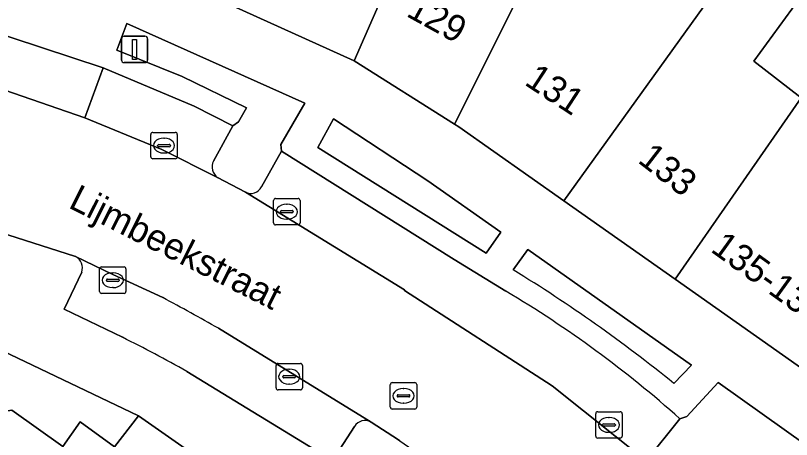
# Model space of a CAD drawing. Extents: x 159888 to 160761, y 384031 to 384750.
# Drawn here: x 160388.1 to 160417.48, y 384435.69 to 384451.73 of the extents above; entities that cross this region are included whole.
import ezdxf

# ---------------------------------------------------------------- set-up
doc = ezdxf.new("R2010")
doc.units = 0
for name, color, linetype in [('IMGEO_Erf', 7, 'Continuous'), ('IMGEO_Groenvoorziening', 7, 'Continuous'), ('IMGEO_Kolk', 7, 'Continuous'), ('IMGEO_Lichtmast', 7, 'Continuous'), ('IMGEO_Openbare_ruimte_label', 7, 'Continuous'), ('IMGEO_Pand', 7, 'Continuous'), ('IMGEO_Pand_nummerreeks', 7, 'Continuous'), ('IMGEO_Parkeervlak_open', 7, 'Continuous'), ('IMGEO_Rijbaan_lokaal_open', 7, 'Continuous'), ('IMGEO_Rioolput', 7, 'Continuous'), ('IMGEO_Voetpad_open', 7, 'Continuous')]:
    doc.layers.add(name, color=color, linetype=linetype)

msp = doc.modelspace()

# ---------------------------------------------------------------- linework, layer by layer
at = {"layer": 'IMGEO_Erf'}
msp.add_lwpolyline([(160419.174, 384454.282), (160416.049, 384450.003), (160417.841, 384448.611)], dxfattribs=at)
msp.add_lwpolyline([(160389.24, 384425.31), (160389.786, 384426.116), (160388.64, 384426.892), (160387.592, 384425.346), (160384.589, 384427.381), (160384.235, 384426.903), (160380.897, 384429.533), (160386.264, 384436.508), (160387.964, 384436.795), (160389.885, 384435.424), (160390.547, 384436.352), (160391.848, 384435.413), (160392.752, 384436.58), (160387.602, 384439.041), (160372.969, 384420.438), (160382.143, 384413.786), (160384.006, 384416.119), (160387.956, 384412.964), (160386.24, 384410.816), (160389.261, 384408.625), (160395.299, 384416.953), (160389.279, 384421.318), (160391.429, 384423.585)], close=True, dxfattribs=at)
at = {"layer": 'IMGEO_Groenvoorziening'}
for points in [[(160397.414, 384445.245), (160398.169, 384446.596), (160398.147, 384446.855), (160399.049, 384448.408), (160392.312, 384451.43), (160391.932, 384450.413), (160394.404, 384449.418), (160396.849, 384448.237), (160396.548, 384447.712), (160396.329, 384447.56)], [(160396.329, 384447.56), (160395.594, 384446.221)], [(160395.751, 384445.594), (160396.803, 384445.049)], [(160413.03, 384437.806), (160413.691, 384438.502), (160407.501, 384442.881), (160406.948, 384442.103)], [(160402.647, 384435.638), (160402.599, 384435.671), (160401.566, 384436.343)], [(160400.933, 384436.178), (160400.105, 384434.892), (160400.198, 384434.602), (160400.91, 384434.145), (160401.497, 384433.729), (160401.776, 384433.791), (160402.727, 384435.05)]]:
    msp.add_lwpolyline(points, dxfattribs=at)
for points in [[(160405.923, 384442.741), (160406.474, 384443.528), (160403.711, 384445.48), (160400.141, 384447.814), (160399.54, 384446.74)], [(160413.255, 384436.472), (160411.98, 384434.883), (160412.745, 384434.274), (160414.458, 384432.998), (160415.329, 384432.331), (160415.468, 384432.225), (160416.553, 384431.409), (160419.706, 384434.291), (160414.703, 384437.839), (160413.518, 384436.561)]]:
    msp.add_lwpolyline(points, close=True, dxfattribs=at)
for centre, radius, start, end in [((160396.062, 384446.005), 0.516, 155.255, 232.8605), ((160397.012, 384445.448), 0.45, 242.3348, 333.2362), ((160377.235, 384393.594), 56.885, 51.0054, 58.5113), ((160401.336, 384435.93), 0.473, 60.8623, 148.3574)]:
    msp.add_arc(centre, radius, start, end, dxfattribs=at)
at = {"layer": 'IMGEO_Kolk'}
for p, q in [((160393.222, 384446.381), (160393.222, 384447.233)), ((160393.297, 384447.307), (160394.149, 384447.307)), ((160394.223, 384447.233), (160394.223, 384446.381)), ((160393.524, 384446.85), (160393.922, 384446.85)), ((160393.71, 384447.087), (160393.735, 384447.087)), ((160393.481, 384446.801), (160393.481, 384446.813)), ((160393.919, 384446.764), (160393.521, 384446.764)), ((160393.965, 384446.813), (160393.965, 384446.801)), ((160394.149, 384446.307), (160393.297, 384446.307)), ((160393.733, 384446.527), (160393.708, 384446.527)), ((160397.946, 384444.806), (160398.798, 384444.806)), ((160397.871, 384443.88), (160397.871, 384444.732)), ((160398.359, 384444.586), (160398.384, 384444.586)), ((160398.872, 384444.732), (160398.872, 384443.88)), ((160398.13, 384444.3), (160398.13, 384444.312)), ((160398.568, 384444.263), (160398.17, 384444.263)), ((160398.173, 384444.349), (160398.571, 384444.349)), ((160398.614, 384444.312), (160398.614, 384444.3)), ((160398.382, 384444.026), (160398.357, 384444.026)), ((160398.798, 384443.806), (160397.946, 384443.806)), ((160391.281, 384441.288), (160391.281, 384442.14)), ((160391.356, 384442.214), (160392.208, 384442.214)), ((160392.282, 384442.14), (160392.282, 384441.288)), ((160391.769, 384441.994), (160391.794, 384441.994)), ((160391.54, 384441.708), (160391.54, 384441.72)), ((160391.978, 384441.671), (160391.58, 384441.671)), ((160391.583, 384441.757), (160391.981, 384441.757)), ((160392.024, 384441.72), (160392.024, 384441.708)), ((160391.792, 384441.434), (160391.767, 384441.434)), ((160392.208, 384441.214), (160391.356, 384441.214)), ((160397.963, 384437.638), (160397.963, 384438.49)), ((160398.038, 384438.564), (160398.89, 384438.564)), ((160398.451, 384438.344), (160398.476, 384438.344)), ((160398.964, 384438.49), (160398.964, 384437.638)), ((160398.222, 384438.058), (160398.222, 384438.07)), ((160398.66, 384438.021), (160398.262, 384438.021)), ((160398.265, 384438.107), (160398.663, 384438.107)), ((160398.706, 384438.07), (160398.706, 384438.058)), ((160398.474, 384437.784), (160398.449, 384437.784)), ((160398.89, 384437.564), (160398.038, 384437.564)), ((160410.068, 384435.812), (160410.068, 384436.664)), ((160410.143, 384436.738), (160410.995, 384436.738)), ((160411.069, 384436.664), (160411.069, 384435.812)), ((160410.37, 384436.281), (160410.768, 384436.281)), ((160410.556, 384436.518), (160410.581, 384436.518)), ((160410.327, 384436.232), (160410.327, 384436.244)), ((160410.765, 384436.195), (160410.367, 384436.195)), ((160410.579, 384435.958), (160410.554, 384435.958)), ((160410.811, 384436.244), (160410.811, 384436.232)), ((160410.995, 384435.738), (160410.143, 384435.738))]:
    msp.add_line(p, q, dxfattribs=at)
for points in [[(160393.222, 384446.381), (160393.222, 384447.233)], [(160393.297, 384447.307), (160394.149, 384447.307)], [(160394.223, 384447.233), (160394.223, 384446.381)], [(160394.149, 384446.307), (160393.297, 384446.307)], [(160397.946, 384444.806), (160398.798, 384444.806)], [(160397.871, 384443.88), (160397.871, 384444.732)], [(160398.872, 384444.732), (160398.872, 384443.88)], [(160398.798, 384443.806), (160397.946, 384443.806)], [(160391.281, 384441.288), (160391.281, 384442.14)], [(160391.356, 384442.214), (160392.208, 384442.214)], [(160392.282, 384442.14), (160392.282, 384441.288)], [(160392.208, 384441.214), (160391.356, 384441.214)], [(160397.963, 384437.638), (160397.963, 384438.49)], [(160398.038, 384438.564), (160398.89, 384438.564)], [(160398.964, 384438.49), (160398.964, 384437.638)], [(160398.89, 384437.564), (160398.038, 384437.564)], [(160410.068, 384435.812), (160410.068, 384436.664)], [(160410.143, 384436.738), (160410.995, 384436.738)], [(160411.069, 384436.664), (160411.069, 384435.812)], [(160410.995, 384435.738), (160410.143, 384435.738)]]:
    msp.add_lwpolyline(points, dxfattribs=at)
for centre, radius, start, end in [((160393.299, 384447.231), 0.0765, 91.552, 178.448), ((160393.299, 384447.231), 0.0765, 91.552, 178.448), ((160394.147, 384447.231), 0.0765, 1.552, 88.448), ((160394.147, 384447.231), 0.0765, 1.552, 88.448), ((160393.521, 384446.81), 0.0403, 85.8775, 175.7526), ((160393.926, 384446.812), 0.0386, 1.7309, 96.639), ((160393.518, 384446.8), 0.0366, 178.938, 274.7102), ((160393.922, 384446.807), 0.043, 264.8664, 352.4533), ((160393.299, 384446.383), 0.0765, 181.552, 268.448), ((160393.299, 384446.383), 0.0765, 181.552, 268.448), ((160394.147, 384446.383), 0.0765, 271.552, 358.448), ((160394.147, 384446.383), 0.0765, 271.552, 358.448), ((160397.948, 384444.73), 0.0765, 91.552, 178.448), ((160397.948, 384444.73), 0.0765, 91.552, 178.448), ((160398.796, 384444.73), 0.0765, 1.552, 88.448), ((160398.796, 384444.73), 0.0765, 1.552, 88.448), ((160398.17, 384444.309), 0.0403, 85.8775, 175.7526), ((160398.167, 384444.299), 0.0366, 178.938, 274.7102), ((160398.571, 384444.306), 0.043, 264.8664, 352.4533), ((160398.575, 384444.311), 0.0386, 1.7309, 96.639), ((160397.948, 384443.882), 0.0765, 181.552, 268.448), ((160397.948, 384443.882), 0.0765, 181.552, 268.448), ((160398.796, 384443.882), 0.0765, 271.552, 358.448), ((160398.796, 384443.882), 0.0765, 271.552, 358.448), ((160391.358, 384442.138), 0.0765, 91.552, 178.448), ((160391.358, 384442.138), 0.0765, 91.552, 178.448), ((160392.206, 384442.138), 0.0765, 1.552, 88.448), ((160392.206, 384442.138), 0.0765, 1.552, 88.448), ((160391.58, 384441.717), 0.0403, 85.8775, 175.7526), ((160391.577, 384441.707), 0.0366, 178.938, 274.7102), ((160391.981, 384441.714), 0.043, 264.8664, 352.4533), ((160391.985, 384441.719), 0.0386, 1.7309, 96.639), ((160391.358, 384441.29), 0.0765, 181.552, 268.448), ((160391.358, 384441.29), 0.0765, 181.552, 268.448), ((160392.206, 384441.29), 0.0765, 271.552, 358.448), ((160392.206, 384441.29), 0.0765, 271.552, 358.448), ((160398.04, 384438.488), 0.0765, 91.552, 178.448), ((160398.04, 384438.488), 0.0765, 91.552, 178.448), ((160398.888, 384438.488), 0.0765, 1.552, 88.448), ((160398.888, 384438.488), 0.0765, 1.552, 88.448), ((160398.262, 384438.067), 0.0403, 85.8775, 175.7526), ((160398.259, 384438.057), 0.0366, 178.938, 274.7102), ((160398.663, 384438.064), 0.043, 264.8664, 352.4533), ((160398.667, 384438.069), 0.0386, 1.7309, 96.639), ((160398.04, 384437.64), 0.0765, 181.552, 268.448), ((160398.04, 384437.64), 0.0765, 181.552, 268.448), ((160398.888, 384437.64), 0.0765, 271.552, 358.448), ((160398.888, 384437.64), 0.0765, 271.552, 358.448), ((160410.145, 384436.662), 0.0765, 91.552, 178.448), ((160410.145, 384436.662), 0.0765, 91.552, 178.448), ((160410.993, 384436.662), 0.0765, 1.552, 88.448), ((160410.993, 384436.662), 0.0765, 1.552, 88.448), ((160410.367, 384436.241), 0.0403, 85.8775, 175.7526), ((160410.772, 384436.243), 0.0386, 1.7309, 96.639), ((160410.364, 384436.231), 0.0366, 178.938, 274.7102), ((160410.768, 384436.238), 0.043, 264.8664, 352.4533), ((160410.145, 384435.814), 0.0765, 181.552, 268.448), ((160410.145, 384435.814), 0.0765, 181.552, 268.448), ((160410.993, 384435.814), 0.0765, 271.552, 358.448), ((160410.993, 384435.814), 0.0765, 271.552, 358.448)]:
    msp.add_arc(centre, radius, start, end, dxfattribs=at)
for centre, major_axis, ratio, start_param, end_param in [((160393.709, 384446.807), (-0.387, 0.002), 0.722429, 4.712389, 7.853982), ((160393.734, 384446.807), (-0.39, 0.002), 0.717154, 1.570796, 4.712389), ((160398.358, 384444.306), (-0.387, 0.002), 0.722429, 4.712389, 7.853982), ((160398.383, 384444.306), (-0.39, 0.002), 0.717154, 1.570796, 4.712389), ((160391.768, 384441.714), (-0.387, 0.002), 0.722429, 4.712389, 7.853982), ((160391.793, 384441.714), (-0.39, 0.002), 0.717154, 1.570796, 4.712389), ((160398.45, 384438.064), (-0.387, 0.002), 0.722429, 4.712389, 7.853982), ((160398.475, 384438.064), (-0.39, 0.002), 0.717154, 1.570796, 4.712389), ((160410.555, 384436.238), (-0.387, 0.002), 0.722429, 4.712389, 7.853982), ((160410.58, 384436.238), (-0.39, 0.002), 0.717154, 1.570796, 4.712389)]:
    msp.add_ellipse(centre, major_axis=major_axis, ratio=ratio, start_param=start_param, end_param=end_param, dxfattribs=at)
at = {"layer": 'IMGEO_Lichtmast'}
for p, q in [((160392.211, 384450.946), (160393.001, 384450.946)), ((160393.001, 384450.946), (160392.211, 384450.946)), ((160392.111, 384450.046), (160392.111, 384450.846)), ((160392.111, 384450.846), (160392.111, 384450.046)), ((160393.101, 384450.846), (160393.101, 384450.046)), ((160393.101, 384450.046), (160393.101, 384450.846)), ((160393.001, 384449.946), (160392.211, 384449.946)), ((160392.211, 384449.946), (160393.001, 384449.946))]:
    msp.add_line(p, q, dxfattribs=at)
msp.add_lwpolyline([(160392.531, 384450.821), (160392.681, 384450.821), (160392.681, 384450.071), (160392.531, 384450.071), (160392.531, 384450.821)], dxfattribs=at)
for centre, start, end in [((160392.211, 384450.846), 90, 180), ((160392.211, 384450.846), 90, 180), ((160393.001, 384450.846), 0, 90), ((160393.001, 384450.846), 360, 90), ((160392.211, 384450.046), 180, 270), ((160392.211, 384450.046), 180, 270), ((160393.001, 384450.046), 270, 0), ((160393.001, 384450.046), 270, 0)]:
    msp.add_arc(centre, 0.1, start, end, dxfattribs=at)
at = {"layer": 'IMGEO_Pand'}
for points in [[(160404.201, 384457.502), (160404.467, 384457.364), (160404.534, 384457.51), (160402.288, 384458.537), (160404.478, 384463.466), (160401.916, 384464.605), (160396.318, 384452.101), (160400.928, 384450.02)], [(160409.786, 384457.72), (160410.776, 384459.876), (160411.111, 384460.367), (160408.727, 384461.562), (160407.579, 384459.272), (160405.727, 384460.119), (160404.534, 384457.51), (160404.467, 384457.364), (160404.201, 384457.502), (160400.928, 384450.02), (160404.724, 384447.614)], [(160417.099, 384456.165), (160415.075, 384457.615), (160413.207, 384455.078), (160409.786, 384457.72), (160404.724, 384447.614), (160404.882, 384447.514), (160408.862, 384444.715)], [(160416.049, 384450.003), (160419.174, 384454.282), (160419.316, 384454.476), (160419.365, 384454.543), (160417.099, 384456.165), (160408.862, 384444.715), (160413.074, 384441.752), (160417.841, 384448.611)], [(160421.24, 384445.97), (160417.841, 384448.611), (160413.074, 384441.752), (160420.223, 384436.724), (160421.761, 384436.633), (160424.848, 384438.013)], [(160398.142, 384432.814), (160392.752, 384436.58), (160391.848, 384435.413), (160390.547, 384436.352), (160389.885, 384435.424), (160387.964, 384436.795), (160386.264, 384436.508), (160380.897, 384429.533), (160384.235, 384426.903), (160384.589, 384427.381), (160387.592, 384425.346), (160388.64, 384426.892), (160389.786, 384426.116), (160389.24, 384425.31), (160391.429, 384423.585)]]:
    msp.add_lwpolyline(points, close=True, dxfattribs=at)
at = {"layer": 'IMGEO_Parkeervlak_open'}
for points in [[(160391.421, 384449.745), (160390.723, 384447.86), (160393.639, 384446.664), (160395.751, 384445.594)], [(160395.594, 384446.221), (160396.329, 384447.56), (160394.861, 384448.305), (160391.421, 384449.745)], [(160398.169, 384446.596), (160397.414, 384445.245)], [(160406.669, 384441.297), (160404.713, 384442.497), (160398.169, 384446.596)], [(160396.803, 384445.049), (160402.829, 384441.351), (160402.826, 384441.329), (160408.416, 384437.719), (160411.98, 384434.883), (160413.255, 384436.472)]]:
    msp.add_lwpolyline(points, dxfattribs=at)
for centre, radius, start, end in [((160396.062, 384446.005), 0.516, 155.255, 232.8605), ((160397.012, 384445.448), 0.45, 242.3348, 333.2362), ((160384.924, 384404.709), 42.562, 48.2692, 59.2767)]:
    msp.add_arc(centre, radius, start, end, dxfattribs=at)
at = {"layer": 'IMGEO_Rijbaan_lokaal_open'}
for points in [[(160395.751, 384445.594), (160393.639, 384446.664), (160390.723, 384447.86), (160386.663, 384449.261), (160385.874, 384449.509), (160385.18, 384449.716), (160373.287, 384452.54), (160373.221, 384452.556), (160371.5, 384452.948), (160370.401, 384448.105), (160374.937, 384447.114), (160381.429, 384445.418), (160382.675, 384445.072), (160390.376, 384442.615), (160391.781, 384441.936), (160393.675, 384441.055)], [(160408.109, 384431.663), (160411.978, 384428.439), (160412.056, 384428.374), (160415.329, 384432.331), (160414.458, 384432.998), (160412.745, 384434.274), (160411.98, 384434.883), (160408.416, 384437.719), (160402.826, 384441.329), (160402.829, 384441.351), (160396.803, 384445.049), (160395.751, 384445.594)], [(160393.675, 384441.055), (160391.781, 384441.936), (160390.376, 384442.615)], [(160390.606, 384442.018), (160389.941, 384440.617), (160392.15, 384439.553)], [(160401.566, 384436.343), (160395.784, 384439.895)], [(160395.784, 384439.895), (160401.566, 384436.343), (160402.599, 384435.671), (160402.647, 384435.638), (160404.709, 384434.21)], [(160394.59, 384438.264), (160400.105, 384434.892), (160400.933, 384436.178)]]:
    msp.add_lwpolyline(points, dxfattribs=at)
for centre, radius, start, end in [((160390.137, 384442.18), 0.496, 340.895, 61.2443), ((160336.399, 384334.424), 121.04, 60.61847, 61.75786), ((160336.399, 384334.424), 121.04, 60.61847, 61.75786), ((160365.945, 384386.995), 58.729, 60.80723, 63.49969), ((160401.336, 384435.93), 0.473, 60.8623, 148.3574)]:
    msp.add_arc(centre, radius, start, end, dxfattribs=at)
at = {"layer": 'IMGEO_Rioolput'}
for p, q in [((160402.291, 384436.913), (160402.291, 384437.765)), ((160402.366, 384437.839), (160403.218, 384437.839)), ((160403.292, 384437.765), (160403.292, 384436.913)), ((160402.779, 384437.619), (160402.804, 384437.619)), ((160402.55, 384437.333), (160402.55, 384437.345)), ((160402.988, 384437.296), (160402.59, 384437.296)), ((160402.593, 384437.382), (160402.991, 384437.382)), ((160403.034, 384437.345), (160403.034, 384437.333)), ((160403.218, 384436.839), (160402.366, 384436.839)), ((160402.802, 384437.059), (160402.777, 384437.059))]:
    msp.add_line(p, q, dxfattribs=at)
for points in [[(160402.291, 384436.913), (160402.291, 384437.765)], [(160402.366, 384437.839), (160403.218, 384437.839)], [(160403.292, 384437.765), (160403.292, 384436.913)], [(160403.218, 384436.839), (160402.366, 384436.839)]]:
    msp.add_lwpolyline(points, dxfattribs=at)
for centre, radius, start, end in [((160402.368, 384437.763), 0.0765, 91.552, 178.448), ((160402.368, 384437.763), 0.0765, 91.552, 178.448), ((160403.216, 384437.763), 0.0765, 1.552, 88.448), ((160403.216, 384437.763), 0.0765, 1.552, 88.448), ((160402.59, 384437.342), 0.0403, 85.8775, 175.7526), ((160402.587, 384437.332), 0.0366, 178.938, 274.7102), ((160402.991, 384437.339), 0.043, 264.8664, 352.4533), ((160402.995, 384437.344), 0.0386, 1.7309, 96.639), ((160402.368, 384436.915), 0.0765, 181.552, 268.448), ((160402.368, 384436.915), 0.0765, 181.552, 268.448), ((160403.216, 384436.915), 0.0765, 271.552, 358.448), ((160403.216, 384436.915), 0.0765, 271.552, 358.448)]:
    msp.add_arc(centre, radius, start, end, dxfattribs=at)
for centre, major_axis, ratio, start_param, end_param in [((160402.778, 384437.339), (-0.387, 0.002), 0.722429, 4.712389, 7.853982), ((160402.803, 384437.339), (-0.39, 0.002), 0.717154, 1.570796, 4.712389)]:
    msp.add_ellipse(centre, major_axis=major_axis, ratio=ratio, start_param=start_param, end_param=end_param, dxfattribs=at)
at = {"layer": 'IMGEO_Voetpad_open'}
for points in [[(160421.761, 384436.633), (160420.223, 384436.724), (160413.074, 384441.752), (160408.862, 384444.715), (160404.882, 384447.514), (160404.724, 384447.614), (160400.928, 384450.02), (160396.318, 384452.101), (160391.876, 384454.105), (160388.463, 384455.167), (160386.487, 384455.775), (160381.155, 384457.4), (160380.954, 384457.491), (160374.337, 384458.977), (160373.986, 384459.058), (160368.454, 384460.332), (160365.728, 384460.934)], [(160367.423, 384454.904), (160368.068, 384458.336), (160376.954, 384455.909), (160376.7, 384454.694), (160374.199, 384455.263), (160374.058, 384454.656), (160374.125, 384454.397), (160385.623, 384451.658), (160391.421, 384449.745), (160394.861, 384448.305), (160396.329, 384447.56), (160396.548, 384447.712), (160396.849, 384448.237), (160394.404, 384449.418), (160391.932, 384450.413), (160392.312, 384451.43), (160399.049, 384448.408), (160398.147, 384446.855), (160398.169, 384446.596), (160404.713, 384442.497), (160406.669, 384441.297)], [(160357.817, 384447.041), (160370.659, 384444.25), (160377.432, 384442.237), (160384.622, 384439.943), (160387.602, 384439.041), (160392.752, 384436.58), (160398.142, 384432.814), (160400.105, 384434.892), (160394.59, 384438.264)], [(160390.376, 384442.615), (160382.675, 384445.072), (160381.429, 384445.418), (160374.937, 384447.114)], [(160406.948, 384442.103), (160407.501, 384442.881), (160413.691, 384438.502)], [(160392.15, 384439.553), (160389.941, 384440.617), (160390.606, 384442.018)], [(160413.691, 384438.502), (160413.03, 384437.806)], [(160413.255, 384436.472), (160413.518, 384436.561), (160414.703, 384437.839), (160419.706, 384434.291), (160416.553, 384431.409)]]:
    msp.add_lwpolyline(points, dxfattribs=at)
for points in [[(160385.623, 384451.658), (160385.18, 384449.716), (160385.874, 384449.509), (160386.663, 384449.261), (160390.723, 384447.86), (160391.421, 384449.745)], [(160405.923, 384442.741), (160399.54, 384446.74), (160400.141, 384447.814), (160403.711, 384445.48), (160406.474, 384443.528)]]:
    msp.add_lwpolyline(points, close=True, dxfattribs=at)
for centre, radius, start, end in [((160390.137, 384442.18), 0.496, 340.895, 61.2443), ((160377.235, 384393.594), 56.885, 51.0054, 58.5113), ((160384.924, 384404.709), 42.562, 48.2692, 59.2767), ((160365.945, 384386.995), 58.729, 60.80723, 63.49969)]:
    msp.add_arc(centre, radius, start, end, dxfattribs=at)

# ---------------------------------------------------------------- texts
at = {"layer": 'IMGEO_Openbare_ruimte_label'}
msp.add_text('Lijmbeekstraat', height=1, rotation=333.3325, dxfattribs=at).set_placement((160390.063, 384444.478))
at = {"layer": 'IMGEO_Pand_nummerreeks'}
for s, rotation, p in [('129', 331.1401, (160402.854, 384451.726)), ('131', 326.82, (160407.328, 384449.134)), ('133', 322.2879, (160411.62, 384446.197)), ('135-135A', 324.1844, (160414.379, 384442.822))]:
    msp.add_text(s, height=1, rotation=rotation, dxfattribs=at).set_placement(p)

doc.saveas('drawing.dxf')
